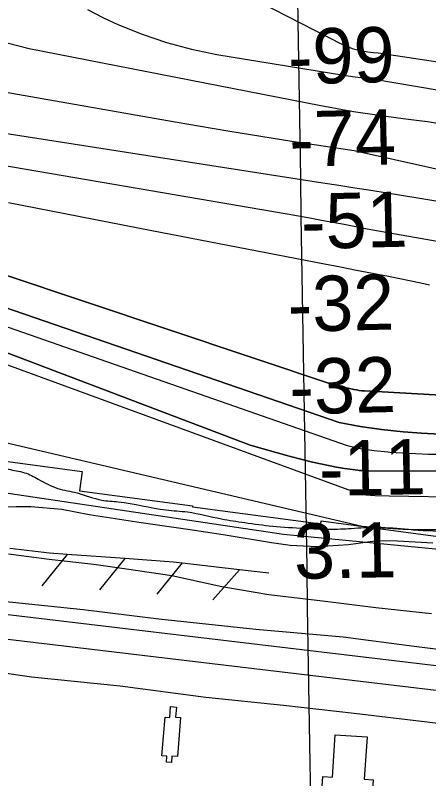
# Model space of a CAD drawing. Extents: x 3855477 to 3893699, y 299188 to 325115.
# Drawn here: x 3869914 to 3870416, y 309881 to 310807 of the extents above; entities that cross this region are included whole.
import ezdxf

# ---------------------------------------------------------------- set-up
doc = ezdxf.new("R2010")
doc.units = 0
for name, color, linetype in [('V-BLDG-OTLN', 7, 'Continuous'), ('V-GRID-MAJR', 7, 'Continuous'), ('V-LEVE-TOET', 7, 'Continuous'), ('V-RIVR-EDGE', 7, 'Continuous'), ('V-RIVR-RANG', 7, 'Continuous'), ('V-RRAP-FSHR', 7, 'Continuous'), ('V-RRAP-RVMT', 7, 'Continuous'), ('V-SITE-VEGE', 7, 'Continuous'), ('V-SURV-LINE', 7, 'Continuous'), ('V-TOPO-DPTH', 7, 'Continuous'), ('V-TOPO-MAJR', 7, 'Continuous'), ('V-TOPO-MINR', 7, 'Continuous'), ('V-TOPO-WATR', 7, 'Continuous')]:
    doc.layers.add(name, color=color, linetype=linetype)

msp = doc.modelspace()

# ---------------------------------------------------------------- linework, layer by layer
at = {"layer": 'V-BLDG-OTLN'}
for points in [[(3870092.29, 309909.16), (3870096.1, 309956.3), (3870101.85, 309955.83), (3870102.91, 309968.94), (3870109.92, 309968.38), (3870108.94, 309956.25), (3870115.03, 309955.76), (3870111.2, 309908.29), (3870104.38, 309908.84), (3870103.76, 309901.18), (3870097.89, 309901.65), (3870098.46, 309908.66)], [(3870281.87, 309804.12), (3870287.31, 309884.32), (3870299.17, 309883.52), (3870302.65, 309934.82), (3870341.14, 309932.21), (3870337.65, 309880.85), (3870348.5, 309880.11), (3870343.07, 309799.97)]]:
    msp.add_lwpolyline(points, close=True, dxfattribs=at)
at = {"layer": 'V-GRID-MAJR'}
msp.add_spline([(3870354.64, 304789.85), (3870305.76, 307816.78), (3870207.92, 313876.8), (3870110.07, 319936.83), (3870061.1, 322969.93)], degree=3, dxfattribs=at)
at = {"layer": 'V-LEVE-TOET'}
for points in [[(3869899.42, 310096.83), (3869996.9, 310086.58), (3870088.74, 310075.51), (3870206.39, 310062.76), (3870312.02, 310053.32), (3870398.35, 310042.25), (3870507.83, 310028.47), (3870598.31, 310015.54), (3870700.1, 310005.14), (3870810.43, 309992.44), (3870924.53, 309978.8), (3871035.81, 309964.57), (3871136.56, 309953.09), (3871164.25, 309950.94), (3871179.15, 309952.84), (3871192.77, 309955.38), (3871213.02, 309961.1), (3871293.81, 309990.31), (3871409.66, 310039.26)], [(3871080.31, 309872.09), (3871028.22, 309881.89), (3870981.18, 309889.72), (3870943.69, 309895.61), (3870897.95, 309900.59), (3870855.1, 309902.26), (3870793.27, 309908.59), (3870699.99, 309918.6), (3870596.48, 309928.36), (3870507, 309938.35), (3870414.09, 309950.25), (3870325.33, 309960.71), (3870239.66, 309970.26), (3870145.66, 309979.8), (3870041.58, 309993.59), (3869934, 310004.49), (3869837.55, 310018.62)]]:
    msp.add_lwpolyline(points, dxfattribs=at)
at = {"layer": 'V-RIVR-EDGE'}
msp.add_spline([(3863207.1, 312832.25), (3863229.9, 312820.54), (3863243.47, 312811.76), (3863252.19, 312800.57), (3863256.05, 312790.36), (3863257.97, 312782.1), (3863257.45, 312769.48), (3863258.42, 312767.05), (3863259.86, 312761.21), (3863272.46, 312751.96), (3863294.77, 312738.3), (3863304.95, 312730.51), (3863319.49, 312720.27), (3863340.83, 312706.14), (3863351.98, 312701.74), (3863367.01, 312691.02), (3863378.16, 312682.74), (3863401.93, 312671.02), (3863427.15, 312656.39), (3863482.42, 312619.34), (3863528.48, 312589.12), (3863577.45, 312559.86), (3863604.12, 312542.31), (3863636.6, 312517.47), (3863649.69, 312508.21), (3863660.36, 312503.81), (3863682.66, 312489.67), (3863711.27, 312471.63), (3863738.91, 312455.54), (3863758.31, 312443.83), (3863780.13, 312431.15), (3863800.49, 312415.08), (3863816.98, 312406.78), (3863839.77, 312392.16), (3863862.07, 312377.53), (3863889.7, 312359.01), (3863936.74, 312330.24), (3863968.73, 312306.85), (3863983.76, 312297.1), (3864001.71, 312287.34), (3864027.41, 312273.68), (3864050.21, 312262.46), (3864086.1, 312242.94), (3864114.24, 312230.73), (3864161.77, 312206.82), (3864218.53, 312183.37), (3864252, 312168.72), (3864285.95, 312149.21), (3864306.8, 312137.5), (3864333.48, 312126.26), (3864359.68, 312113.57), (3864405.27, 312090.64), (3864433.41, 312079.88), (3864480.47, 312059.86), (3864519.76, 312042.76), (3864559.54, 312026.64), (3864597.38, 312010.03), (3864673.54, 311974.88), (3864716.23, 311957.29), (3864748.25, 311942.64), (3864782.21, 311928.47), (3864814.72, 311917.22), (3864837.52, 311908.43), (3864857.41, 311899.15), (3864870.99, 311891.83), (3864889.42, 311885.47), (3864901.55, 311881.07), (3864917.56, 311873.75), (3864943.28, 311863.97), (3864968.02, 311853.23), (3864991.31, 311844.43), (3865007.8, 311838.56), (3865027.21, 311829.77), (3865055.83, 311817.56), (3865074.26, 311810.23), (3865099.49, 311798.03), (3865169.34, 311767.26), (3865206.7, 311751.14), (3865252.77, 311727.23), (3865287.7, 311710.63), (3865320.2, 311696.47), (3865350.76, 311682.79), (3865409.45, 311654), (3865441.46, 311635.95), (3865468.12, 311618.4), (3865502.54, 311593.55), (3865519.03, 311581.85), (3865540.84, 311565.77), (3865562.17, 311550.66), (3865593.2, 311530.68), (3865614.52, 311512.66), (3865636.34, 311497.06), (3865660.58, 311479.52), (3865674.14, 311466.86), (3865694.5, 311450.78), (3865723.59, 311431.29), (3865765.78, 311405.44), (3865794.87, 311386.92), (3865822.5, 311368.39), (3865843.85, 311357.17), (3865860.82, 311347.42), (3865894.77, 311332.28), (3865922.91, 311321.04), (3865957.36, 311306.87), (3865986.95, 311294.17), (3866029.16, 311278.04), (3866067.01, 311265.32), (3866101.46, 311251.64), (3866129.6, 311241.86), (3866147.56, 311237.93), (3866169.4, 311232.04), (3866197.54, 311224.2), (3866231.02, 311212.95), (3866265.48, 311203.15), (3866285.86, 311197.28), (3866331.96, 311184.05), (3866359.13, 311172.81), (3866380.97, 311168.39), (3866393.59, 311165.93), (3866400.87, 311160.57), (3866406.69, 311158.61), (3866430.46, 311150.3), (3866466.37, 311139.04), (3866495.49, 311132.17), (3866528.98, 311121.89), (3866564.41, 311113.06), (3866587.21, 311105.72), (3866615.85, 311098.85), (3866658.07, 311087.09), (3866694.46, 311075.34), (3866714.36, 311068.5), (3866741.53, 311059.2), (3866767.26, 311055.74), (3866784.73, 311052.3), (3866816.28, 311042.02), (3866834.71, 311036.15), (3866869.17, 311024.41), (3866903.13, 311013.15), (3866908.46, 311009.25), (3866908.94, 311004.4), (3866908.93, 311002.45), (3866903.59, 311000.52), (3866900.18, 310996.65), (3866897.73, 310988.88), (3866897.73, 310988.4), (3866901.6, 310984.5), (3866906.94, 310981.09), (3866918.59, 310978.15), (3866929.75, 310976.18), (3866933.64, 310977.14), (3866939.49, 310985.38), (3866939.01, 310987.81), (3866937.55, 310989.76), (3866932.7, 310990.74), (3866923.96, 310991.73), (3866922.51, 310993.68), (3866920.58, 310999.03), (3866921.07, 311001.94), (3866923.99, 311002.9), (3866927.39, 311002.89), (3866930.79, 311002.89), (3866947.29, 310999.93), (3866980.29, 310990.62), (3867010.38, 310980.35), (3867026.39, 310974.48), (3867063.28, 310966.14), (3867093.35, 310953.43), (3867109.38, 310952.91), (3867128.79, 310946.06), (3867179.74, 310930.88), (3867221.47, 310918.15), (3867256.89, 310905.44), (3867293.29, 310893.21), (3867338.42, 310879.98), (3867369.96, 310870.68), (3867412.18, 310857.95), (3867470.89, 310839.35), (3867485.94, 310835.43), (3867499.05, 310836.85), (3867515.1, 310844.58), (3867536.99, 310860.55), (3867550.62, 310874.12), (3867558.43, 310888.67), (3867566.23, 310900.79), (3867574.99, 310909.51), (3867591.04, 310918.7), (3867596.87, 310919.17), (3867603.67, 310919.15), (3867628.42, 310912.29), (3867660.93, 310901.04), (3867685.19, 310890.78), (3867709.45, 310883.44), (3867736.15, 310878.51), (3867759.93, 310872.14), (3867775.94, 310868.22), (3867791.46, 310859.44), (3867808.43, 310849.2), (3867829.29, 310839.43), (3867855.98, 310830.14), (3867883.15, 310819.87), (3867902.07, 310812.54), (3867927.77, 310798.88), (3867944.75, 310788.64), (3867961.24, 310779.86), (3867985.98, 310770.57), (3867999.08, 310765.2), (3868011.21, 310759.83), (3868025.76, 310751.53), (3868036.42, 310744.71), (3868050.98, 310738.84), (3868071.35, 310731.02), (3868087.37, 310727.1), (3868111.65, 310724.61), (3868125.24, 310721.18), (3868147.07, 310712.38), (3868174.73, 310704.06), (3868197.53, 310695.75), (3868214.51, 310689.88), (3868239.25, 310677.19), (3868260.6, 310670.82), (3868284.39, 310666.39), (3868316.91, 310659.51), (3868344.09, 310653.62), (3868376.61, 310646.74), (3868410.11, 310641.32), (3868440.2, 310636.87), (3868468.84, 310632.43), (3868492.15, 310629.46), (3868518.36, 310623.08), (3868536.81, 310623.03), (3868547.5, 310623.49), (3868562.54, 310620.54), (3868580.98, 310615.15), (3868596.52, 310614.14), (3868609.13, 310608.77), (3868621.28, 310608.74), (3868632.93, 310606.77), (3868646.03, 310603.34), (3868659.62, 310598.93), (3868680.48, 310591.6), (3868697.95, 310586.7), (3868708.15, 310587.64), (3868719.32, 310587.62), (3868733.4, 310585.64), (3868758.15, 310579.75), (3868781.45, 310573.87), (3868804.75, 310569.92), (3868819.79, 310566), (3868824.16, 310565.99), (3868832.91, 310567.91), (3868838.74, 310567.9), (3868853.79, 310568.34), (3868866.9, 310566.37), (3868878.06, 310563.91), (3868891.66, 310564.37), (3868904.29, 310564.33), (3868919.83, 310562.84), (3868941.18, 310556.47), (3868965.45, 310550.59), (3869003.79, 310543.69), (3869038.26, 310539.72), (3869049.91, 310537.75), (3869068.35, 310532.36), (3869091.66, 310530.85), (3869110.6, 310529.34), (3869128.56, 310526.39), (3869142.14, 310518.58), (3869157.65, 310506.89), (3869177.03, 310489.84), (3869190.12, 310479.13), (3869202.24, 310469.87), (3869217.27, 310463.03), (3869242.99, 310454.72), (3869275.02, 310445.89), (3869292.98, 310441.48), (3869305.61, 310442.42), (3869320.65, 310438.5), (3869355.6, 310430.64), (3869392, 310421.32), (3869425, 310412.5), (3869458.47, 310398.82), (3869488.06, 310385.15), (3869524.93, 310367.09), (3869555.97, 310351.96), (3869578.28, 310338.79), (3869601.56, 310328.54), (3869624.37, 310322.17), (3869655.92, 310315.77), (3869691.36, 310308.89), (3869727.76, 310299.57), (3869752.51, 310295.14), (3869779.21, 310289.73), (3869816.1, 310283.33), (3869843.77, 310279.37), (3869864.64, 310274.47), (3869888.9, 310264.69), (3869906.36, 310256.88), (3869925.78, 310252.46), (3869942.27, 310244.65), (3869966.04, 310233.42), (3869989.33, 310228.02), (3870019.42, 310219.21), (3870039.33, 310217.21), (3870097.58, 310207.36), (3870123.31, 310204.87), (3870164.57, 310196.51), (3870192.73, 310192.07), (3870226.71, 310187.61), (3870265.07, 310185.09), (3870295.66, 310184.04), (3870321.89, 310184.95), (3870353.46, 310186.33), (3870391.33, 310183.81), (3870439.4, 310181.26), (3870483.59, 310179.69), (3870533.12, 310177.14), (3870576.34, 310177.52), (3870605.97, 310177.93), (3870635.1, 310178.35), (3870679.78, 310176.29), (3870709.4, 310177.68), (3870754.57, 310179.99), (3870836.67, 310189.99), (3870888.15, 310191.32), (3870912.44, 310192.72), (3870946.44, 310195.06), (3870977.53, 310199.35), (3871022.23, 310209.44), (3871049.94, 310218.6), (3871070.83, 310224.86), (3871091.71, 310224.81), (3871110.65, 310223.79), (3871127.64, 310219.86), (3871149.47, 310210.1), (3871180.03, 310195.94), (3871198.46, 310187.64), (3871229.52, 310178.82), (3871247, 310177.32), (3871265.94, 310176.3), (3871287.78, 310173.33), (3871310.6, 310170.85), (3871328.56, 310167.41), (3871341.18, 310165.92), (3871353.81, 310165.4), (3871367.9, 310169.25), (3871397.54, 310175.98), (3871415.03, 310178.36), (3871443.69, 310181.69), (3871467.01, 310183.57), (3871496.64, 310185.93), (3871534.04, 310188.75), (3871547.64, 310190.66), (3871571.93, 310194.48), (3871607.88, 310199.74), (3871648.21, 310206.44), (3871686.11, 310215.08), (3871735.18, 310226.13), (3871771.63, 310234.78), (3871791.05, 310234.74), (3871801.26, 310238.6), (3871824.1, 310243.4), (3871860.54, 310252.05), (3871894.55, 310256.33), (3871929.03, 310257.71), (3871967.4, 310258.58), (3872001.39, 310258.01), (3872037.81, 310256.95), (3872067.43, 310255.42), (3872101.91, 310257.76), (3872149.99, 310258.62), (3872177.19, 310260.49), (3872227.24, 310270.57), (3872274.36, 310278.22), (3872295.74, 310280.11), (3872312.25, 310280.07), (3872321.48, 310280.05), (3872332.65, 310280.5), (3872352.09, 310286.28), (3872372.97, 310287.2), (3872405.99, 310287.61), (3872422.02, 310288.54), (3872452.63, 310292.35), (3872488.1, 310300.03), (3872537.17, 310311.56), (3872583.81, 310317.76), (3872632.87, 310322.5), (3872668.83, 310329.21), (3872731.01, 310339.74), (3872796.12, 310351.23), (3872849.08, 310364.21), (3872896.22, 310376.72), (3872941.91, 310393.61), (3872970.6, 310407.62), (3873015.32, 310426.45), (3873066.38, 310453.03), (3873096.04, 310468.5), (3873133.96, 310485.4), (3873164.6, 310501.84), (3873227.81, 310533.73), (3873273.03, 310558.39), (3873325.55, 310585.94), (3873391.68, 310620.74), (3873435.45, 310646.86), (3873470.95, 310665.22), (3873502.08, 310685.06), (3873530.77, 310699.56), (3873577.92, 310719.35), (3873620.71, 310740.61), (3873650.86, 310754.62), (3873683.44, 310774.45), (3873708.26, 310795.27), (3873753.02, 310827.21), (3873787.58, 310858.21), (3873822.14, 310892.6), (3873850.36, 310914.39), (3873872.25, 310928.42), (3873893.66, 310947.3), (3873917.02, 310966.19), (3873944.27, 310988.94), (3873975.42, 311014.6), (3874011.42, 311043.17), (3874039.17, 311069.32), (3874068.88, 311102.76), (3874102.98, 311145.41), (3874137.56, 311188.06), (3874145.83, 311194.84), (3874157.5, 311200.15), (3874165.27, 311200.62), (3874172.56, 311200.11), (3874181.27, 311186.5), (3874183.22, 311173.88)], degree=3, dxfattribs=at)
at = {"layer": 'V-RRAP-FSHR'}
for p, q in [((3869977.43, 310153.29), (3869946.64, 310115.39)), ((3870047.25, 310148.29), (3870016.46, 310110.39)), ((3870117.07, 310143.3), (3870086.28, 310105.4)), ((3870186.54, 310134.65), (3870154.06, 310098.19))]:
    msp.add_line(p, q, dxfattribs=at)
for points in [[(3865854.44, 311446.98), (3867462.68, 310909.47), (3868014.07, 310756.85), (3868561.28, 310579.87), (3868891.57, 310484.21), (3869212.01, 310426.81), (3869707.46, 310257.01), (3870239.88, 310178.09), (3870574.79, 310145.51), (3871160.36, 310198.85), (3872092.5, 310231.31)], [(3869977.43, 310153.29), (3869956.05, 310154.82), (3869907.82, 310160.56)], [(3870047.25, 310148.29), (3869977.43, 310153.29)], [(3870117.02, 310142.81), (3870106.25, 310144.07), (3870047.25, 310148.29)], [(3870186.54, 310134.65), (3870117.02, 310142.81)], [(3870222.14, 310130.47), (3870186.54, 310134.65)]]:
    msp.add_lwpolyline(points, dxfattribs=at)
at = {"layer": 'V-RRAP-RVMT'}
msp.add_lwpolyline([(3869857.01, 310272.47), (3869995.53, 310253.86), (3869992.4, 310230.42), (3870129.47, 310212.12), (3870129.35, 310211.17), (3870285.01, 310190.39), (3870285.49, 310194.23), (3870427.47, 310175.3), (3870428.29, 310181.54), (3870569.33, 310166.48), (3870576.27, 310231.38)], dxfattribs=at)
at = {"layer": 'V-SITE-VEGE'}
for points in [[(3869893.74, 310210.84), (3869915.55, 310211.49), (3869933.36, 310211.37), (3869971.05, 310208.09), (3870004.06, 310201.69), (3870067.01, 310192.07), (3870123.74, 310183.96), (3870166.71, 310177.61), (3870225.07, 310167.85), (3870247.85, 310164.68), (3870264.04, 310163.83), (3870281.02, 310163.04), (3870318.6, 310165.24), (3870353.89, 310170.1), (3870378.17, 310170.06), (3870420.86, 310167.31)], [(3870419.2, 310081.4), (3870351.6, 310088.7), (3870287.2, 310096.57), (3870222.2, 310104.27), (3870164.82, 310114), (3870104.49, 310127.41), (3870049.46, 310135.66), (3870009.66, 310141.3), (3869955.43, 310147.14), (3869906.31, 310153.8)]]:
    msp.add_lwpolyline(points, dxfattribs=at)
at = {"layer": 'V-SURV-LINE'}
for points in [[(3869840.8, 310088.25), (3871171.92, 309929.65)], [(3871168.35, 309899.86), (3869837.23, 310058.46)]]:
    msp.add_lwpolyline(points, dxfattribs=at)
at = {"layer": 'V-TOPO-DPTH'}
for points in [[(3872399.93, 310410.25), (3871190.37, 310357.02), (3871177.64, 310356.86), (3871164.91, 310356.55), (3871152.18, 310356.14), (3871139.46, 310355.59), (3871126.74, 310354.95), (3871112, 310354.12), (3871091.91, 310353.03), (3871071.83, 310352.01), (3871051.73, 310351.1), (3871031.63, 310350.25), (3870723.18, 310339.1), (3870644.83, 310338.57), (3870566.48, 310340.24), (3870488.15, 310343.38), (3870338.19, 310351.51), (3870334.86, 310351.78), (3870331.55, 310352.16), (3870328.26, 310352.72), (3870324.98, 310353.38), (3870300.52, 310359.04), (3869598.03, 310593.66)], [(3872399.93, 310410.25), (3871190.37, 310357.02), (3871177.64, 310356.86), (3871164.91, 310356.55), (3871152.18, 310356.14), (3871139.46, 310355.59), (3871126.74, 310354.95), (3871112, 310354.12), (3871091.91, 310353.03), (3871071.83, 310352.01), (3871051.73, 310351.1), (3871031.63, 310350.25), (3870723.18, 310339.1), (3870644.83, 310338.57), (3870566.48, 310340.24), (3870488.15, 310343.38), (3870338.19, 310351.51), (3870334.86, 310351.78), (3870331.55, 310352.16), (3870328.26, 310352.72), (3870324.98, 310353.38), (3870300.52, 310359.04), (3869598.03, 310593.66)], [(3869906.37, 310580.04), (3869993.14, 310562.94), (3870079.94, 310546.06), (3870289.57, 310505.66), (3870309.02, 310501.9), (3870328.47, 310498.12), (3870347.91, 310494.31), (3870367.35, 310490.48), (3870406.23, 310482.79), (3870411.66, 310481.55), (3870417.02, 310480.12)], [(3869906.37, 310580.04), (3869993.14, 310562.94), (3870079.94, 310546.06), (3870289.57, 310505.66), (3870309.02, 310501.9), (3870328.47, 310498.12), (3870347.91, 310494.31), (3870367.35, 310490.48), (3870406.23, 310482.79), (3870411.66, 310481.55), (3870417.02, 310480.12)], [(3870444.34, 310298.18), (3870407.04, 310300.47), (3870384.84, 310302.13), (3870358.77, 310304.81), (3870332.86, 310308.43), (3870307.19, 310313.49), (3869617.51, 310550.49)], [(3869617.51, 310550.49), (3870307.19, 310313.49), (3870332.86, 310308.43), (3870358.77, 310304.81), (3870384.84, 310302.13), (3870407.04, 310300.47), (3870444.34, 310298.18)], [(3869576.44, 310522.01), (3870199.34, 310285.73), (3870215.07, 310281.19), (3870230.83, 310276.79), (3870246.65, 310272.58), (3870262.51, 310268.5), (3870275.04, 310265.36), (3870284.69, 310263.1), (3870294.37, 310261.05), (3870304.11, 310259.29), (3870313.89, 310257.73), (3870329.88, 310255.44), (3870331.7, 310255.22), (3870335.36, 310254.95), (3870337.19, 310254.91), (3870530.66, 310254.27)], [(3870530.66, 310254.27), (3870337.19, 310254.91), (3870335.36, 310254.95), (3870331.7, 310255.22), (3870329.88, 310255.44), (3870313.89, 310257.73), (3870304.11, 310259.29), (3870294.37, 310261.05), (3870284.69, 310263.1), (3870275.04, 310265.36), (3870262.51, 310268.5), (3870246.65, 310272.58), (3870230.83, 310276.79), (3870215.07, 310281.19), (3870199.34, 310285.73), (3869576.44, 310522.01)], [(3869526.39, 310377.06), (3870335.2, 310187.73), (3870360.03, 310185.51), (3870384.96, 310184.15), (3870409.96, 310183.75), (3870434.95, 310183.79), (3870459.93, 310184.5), (3870484.91, 310185.64), (3870520.37, 310187.72), (3870563.08, 310190.04), (3870605.8, 310192.09), (3870648.54, 310193.73), (3870691.29, 310195.11), (3871206.81, 310209.34), (3871222.42, 310209.19), (3872508.89, 310309.43)]]:
    msp.add_lwpolyline(points, dxfattribs=at)
at = {"layer": 'V-TOPO-MAJR'}
for points in [[(3870159.94, 310849.35), (3870311.48, 310771.58), (3870317.31, 310768.94), (3870323.26, 310766.67), (3870329.4, 310764.98), (3870335.66, 310763.68), (3870342.03, 310762.76), (3870348.41, 310761.97), (3870354.82, 310761.37), (3871064.88, 310654.39), (3871068.95, 310653.52), (3871073.03, 310652.67), (3871077.11, 310651.85), (3871081.2, 310651.05), (3871085.3, 310650.37), (3871089.41, 310649.84), (3871093.55, 310649.51), (3871097.71, 310649.34), (3871122.15, 310648.91), (3872357.11, 310565.79)], [(3869577.42, 310680.16), (3870244.14, 310566.04), (3870258.03, 310563.63), (3870271.91, 310561.19), (3870285.79, 310558.69), (3870299.66, 310556.16), (3870313.51, 310553.57), (3870327.36, 310550.93), (3870341.2, 310548.23), (3870355.02, 310545.47), (3871135.38, 310408.28), (3872423.82, 310464.26)]]:
    msp.add_lwpolyline(points, dxfattribs=at)
at = {"layer": 'V-TOPO-MINR'}
for points in [[(3870001.89, 310813.74), (3870021.41, 310803.89), (3870039.02, 310795.9), (3870068.19, 310784.04), (3870097.85, 310773.74), (3870128.22, 310765.82), (3870159.07, 310759.47), (3870297.82, 310736.58), (3870310.74, 310734.57), (3870323.68, 310732.71), (3870336.66, 310731.09), (3870349.66, 310729.62), (3870935.39, 310630.57)], [(3872365.23, 310531.56), (3871204.05, 310473.73), (3871200.62, 310473.24), (3871198.9, 310473.05), (3871195.55, 310472.96), (3871192.63, 310474.06), (3870424.09, 310676.21), (3870414.28, 310677.57), (3870404.47, 310678.91), (3870394.65, 310680.22), (3870384.83, 310681.5), (3870364.5, 310684.11), (3870344.54, 310686.88), (3870324.63, 310689.9), (3870304.78, 310693.32), (3870284.97, 310696.99), (3869931.42, 310766.17), (3869891.73, 310776.35)], [(3869598.75, 310766.91), (3870099.22, 310679.2), (3870136.86, 310672.73), (3870174.53, 310666.42), (3870212.24, 310660.36), (3870249.97, 310654.46), (3870287.72, 310648.67), (3870325.47, 310642.84), (3871180.54, 310452.1), (3871187.39, 310453), (3871194.23, 310453.97), (3872354.32, 310506.27)], [(3869849.42, 310672.26), (3870287.46, 310604.01), (3870306.93, 310600.96), (3870326.41, 310597.9), (3870345.88, 310594.81), (3870365.35, 310591.71), (3870402.73, 310585.72), (3870412.36, 310584.14), (3870421.97, 310582.5), (3870431.57, 310580.77), (3870441.16, 310578.98), (3870450.75, 310577.14), (3870460.32, 310575.28), (3870469.9, 310573.4), (3870479.47, 310571.51), (3870595, 310548.51), (3870620.74, 310543.15), (3871201.18, 310435.77), (3871217.44, 310437.81), (3872389.32, 310482.79)], [(3869598.03, 310593.66), (3870300.52, 310359.04), (3870324.98, 310353.38), (3870328.26, 310352.72), (3870331.55, 310352.16), (3870334.86, 310351.78), (3870338.19, 310351.51), (3870488.15, 310343.38), (3870566.48, 310340.24), (3870644.83, 310338.57), (3870723.18, 310339.1), (3871031.63, 310350.25), (3871051.73, 310351.1), (3871071.83, 310352.01), (3871091.91, 310353.03), (3871112, 310354.12), (3871126.74, 310354.95), (3871139.46, 310355.59), (3871152.18, 310356.14), (3871164.91, 310356.55), (3871177.64, 310356.86), (3871190.37, 310357.02), (3872399.93, 310410.25)], [(3869906.37, 310580.04), (3869993.14, 310562.94), (3870079.94, 310546.06), (3870289.57, 310505.66), (3870309.02, 310501.9), (3870328.47, 310498.12), (3870347.91, 310494.31), (3870367.35, 310490.48), (3870406.23, 310482.79), (3870411.66, 310481.55), (3870417.02, 310480.12)], [(3869617.51, 310550.49), (3870307.19, 310313.49), (3870332.86, 310308.43), (3870358.77, 310304.81), (3870384.84, 310302.13), (3870407.04, 310300.47), (3870444.34, 310298.18)], [(3869597.4, 310536.49), (3870316.86, 310285.23), (3870333.26, 310281.87), (3870349.83, 310279.43), (3870366.51, 310277.61), (3870368.62, 310277.44), (3870384.33, 310276.37), (3870400.05, 310275.55), (3870415.79, 310275.11), (3870431.53, 310274.93)], [(3869576.44, 310522.01), (3870199.34, 310285.73), (3870215.07, 310281.19), (3870230.83, 310276.79), (3870246.65, 310272.58), (3870262.51, 310268.5), (3870275.04, 310265.36), (3870284.69, 310263.1), (3870294.37, 310261.05), (3870304.11, 310259.29), (3870313.89, 310257.73), (3870329.88, 310255.44), (3870331.7, 310255.22), (3870335.36, 310254.95), (3870337.19, 310254.91), (3870530.66, 310254.27)], [(3869602.08, 310494.11), (3870334.28, 310226.22), (3870351.07, 310225), (3870367.91, 310224.33), (3870463.73, 310222.93), (3870528.5, 310222.87), (3870593.23, 310223.97), (3870657.91, 310226.82), (3870722.55, 310230.85), (3871164.47, 310264.36), (3871174.65, 310264.91), (3871184.83, 310265.16), (3871195.01, 310264.97), (3871205.19, 310264.48), (3872466.56, 310324.76)]]:
    msp.add_lwpolyline(points, dxfattribs=at)
at = {"layer": 'V-TOPO-WATR'}
msp.add_lwpolyline([(3869526.39, 310377.06), (3870335.2, 310187.73), (3870360.03, 310185.51), (3870384.96, 310184.15), (3870409.96, 310183.75), (3870434.95, 310183.79), (3870459.93, 310184.5), (3870484.91, 310185.64), (3870520.37, 310187.72), (3870563.08, 310190.04), (3870605.8, 310192.09), (3870648.54, 310193.73), (3870691.29, 310195.11), (3871206.81, 310209.34), (3871222.42, 310209.19), (3872508.89, 310309.43)], dxfattribs=at)

# ---------------------------------------------------------------- texts
at = {"layer": 'V-RIVR-RANG'}
for s, rotation, p in [('-99', 1.32733, (3870245.81, 310723.18)), ('-74', 1.32733, (3870247.35, 310623.19)), ('-51', 1.32733, (3870261.55, 310523.49)), ('-32', 1.32733, (3870245.43, 310423.09)), ('-32', 1.32733, (3870247.5, 310323.11)), ('-11', 1.04833, (3870283.42, 310224.17)), ('3.1', 1.04833, (3870253.05, 310123.6))]:
    msp.add_text(s, height=67, rotation=rotation, dxfattribs=at).set_placement(p)

doc.saveas('drawing.dxf')
